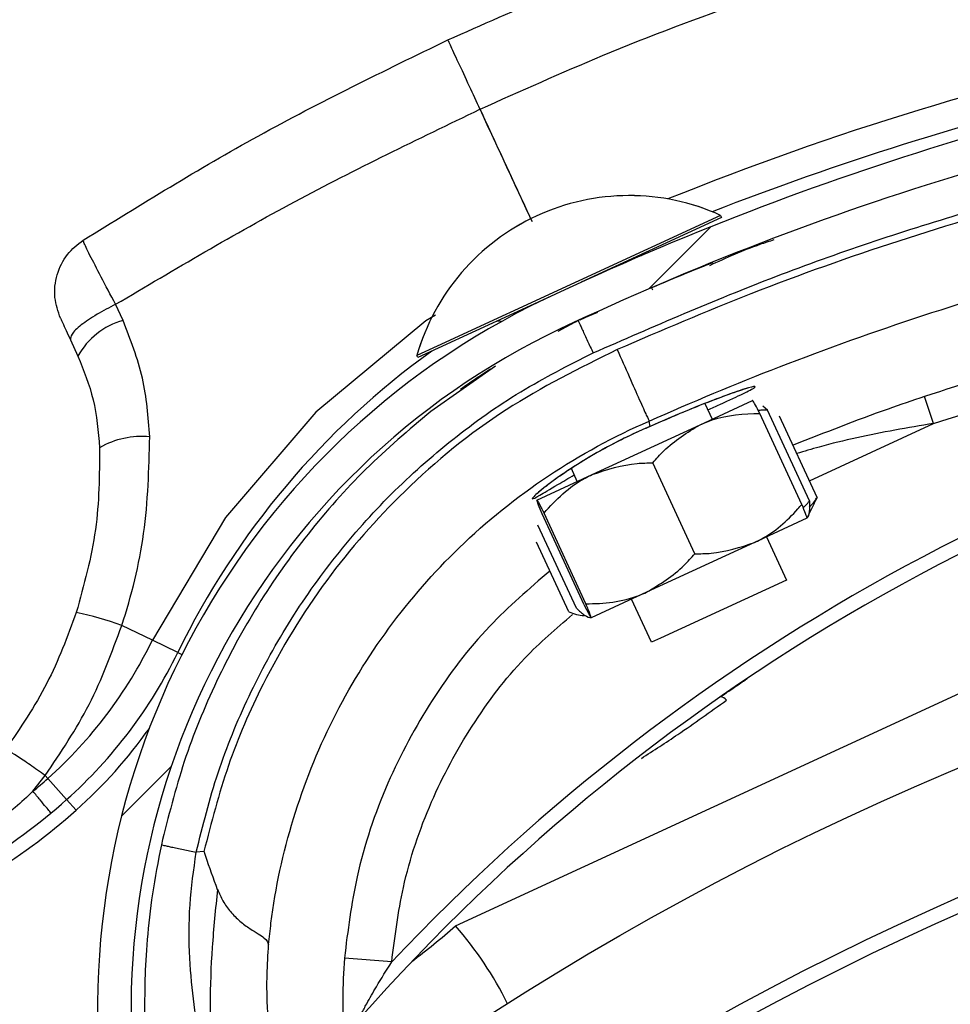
# Model space of a CAD drawing. Header units: inches. Extents: x 170 to 284, y 215 to 248.
# Tile 852 of 1056: x 235.6271 to 235.6942, y 225.0083 to 225.0792. Entities that reach past the tile are written whole.
import ezdxf

# ---------------------------------------------------------------- set-up
doc = ezdxf.new("R2010")
doc.units = ezdxf.units.IN
doc.header["$LTSCALE"] = 0.25
doc.header["$MEASUREMENT"] = 0
doc.layers.add('ANNOTATIONS', color=1, linetype='Continuous')
doc.layers.add('RH TOP OF HOOD', color=7, linetype='Continuous')
doc.styles.add('ARIAL', font='arial.ttf', dxfattribs={"height": 0.09375})
doc.dimstyles.new('STANDARD$0', dxfattribs={"dimtxt": 0.09375, "dimasz": 0.09375, "dimexe": 0.03125, "dimexo": 0.046875, "dimgap": 0.09, "dimtad": 0, "dimtih": 1, "dimtoh": 1, "dimdec": 4, "dimzin": 0, "dimdsep": 46, "dimtxsty": 'ARIAL', "dimcen": 0.09, "dimadec": 0, "dimazin": 0, "dimtfac": 1, "dimtdec": 4, "dimtofl": 0, "dimtmove": 0, "dimatfit": 1, "dimfxl": 1, "dimtolj": 1, "dimtzin": 0, "dimarcsym": 0})
pattern_1 = [(45, (225.4196035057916, 218.4993357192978), (-0.03026527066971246, 0.03026527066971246), [])]

# ---------------------------------------------------------------- blocks, each defined once
blk = doc.blocks.new('*D109')
at = {"layer": 'ANNOTATIONS', "color": 0, "lineweight": -2, "transparency": 16777216}
for p, q in [((234.6227546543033, 225.3844004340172), (234.6227546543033, 225.4781504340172)), ((235.2524818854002, 225.2906504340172), (234.5915046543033, 225.2906504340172)), ((235.7837724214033, 225.2379811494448), (234.5915046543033, 225.2379811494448)), ((234.6227546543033, 225.1442311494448), (234.6227546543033, 225.0504811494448)), ((234.6227546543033, 225.0504811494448), (234.5290046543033, 225.0504811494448))]:
    blk.add_line(p, q, dxfattribs=at)
at = {"layer": 'ANNOTATIONS', "color": 0, "transparency": 16777216}
for points in [[(234.6071296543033, 225.3844004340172), (234.6383796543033, 225.3844004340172), (234.6227546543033, 225.2906504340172)], [(234.6071296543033, 225.1442311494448), (234.6383796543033, 225.1442311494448), (234.6227546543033, 225.2379811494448)]]:
    blk.add_solid(points, dxfattribs=at)
at = {"layer": 'defpoints', "color": 0, "transparency": 16777216}
for p in [(235.2993568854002, 225.2906504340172), (234.6227546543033, 225.2379811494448), (235.8306474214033, 225.2379811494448)]:
    blk.add_point(p, dxfattribs=at)
at = {"layer": 'ANNOTATIONS', "color": 0, "transparency": 16777216, "insert": (234.2751020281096, 225.0504811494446), "char_height": 0.09375, "attachment_point": 5, "style": 'ARIAL'}
blk.add_mtext('\\A1;2 5/8"', dxfattribs=at)

msp = doc.modelspace()

# ---------------------------------------------------------------- hatches: boundary and pattern name
at = {"layer": 'RH TOP OF HOOD'}
h = msp.add_hatch(dxfattribs=at)
h.set_pattern_fill('ANSI31', color=256, scale=0.34241245, angle=2.8e-322, style=0)
h.set_pattern_definition([(45, (225.4529552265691, 218.4993357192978), (-0.03026527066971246, 0.03026527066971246), [])])
edge = h.paths.add_edge_path(flags=0)
edge.add_arc((235.7395956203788, 224.3915581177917), 0.021400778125, 89.9999999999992, 390.52248781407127, ccw=False)
edge.add_line((235.7395956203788, 224.4129588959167), (235.8123582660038, 224.4129588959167))
edge.add_arc((235.8123582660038, 224.8238538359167), 0.4108949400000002, 270, 450.0000000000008)
edge.add_line((235.8123582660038, 225.2347487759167), (235.3287006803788, 225.2347487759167))
edge.add_arc((235.3287006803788, 225.2390289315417), 0.004280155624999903, 180.0000000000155, 269.9999999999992, ccw=False)
edge.add_line((235.3244205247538, 225.2390289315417), (235.3244205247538, 225.2818304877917))
edge.add_arc((235.3287006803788, 225.2818304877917), 0.004280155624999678, 360, 540, ccw=False)
edge.add_line((235.3329808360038, 225.2818304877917), (235.3329808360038, 225.2390289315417))
edge.add_line((235.3329808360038, 225.2390289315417), (235.3297484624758, 225.2390289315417))
edge.add_line((235.3297484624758, 225.2390289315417), (235.3297484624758, 225.2818304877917))
edge.add_arc((235.3287006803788, 225.2818304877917), 0.001047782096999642, 360, 540.0000000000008)
edge.add_line((235.3276528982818, 225.2818304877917), (235.3276528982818, 225.2390289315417))
edge.add_arc((235.3287006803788, 225.2390289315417), 0.001047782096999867, 180, 270)
edge.add_line((235.3287006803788, 225.2379811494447), (235.8123582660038, 225.2379811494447))
edge.add_arc((235.8123582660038, 224.8238538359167), 0.4141273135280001, 269.9999999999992, 450, ccw=False)
edge.add_line((235.8123582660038, 224.4097265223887), (235.7395956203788, 224.4097265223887))
edge.add_arc((235.7395956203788, 224.3915581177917), 0.018168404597, 450.0000000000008, 750.5224878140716)
edge.add_arc((235.754343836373, 224.4002532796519), 0.001047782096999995, 390.5224878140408, 495.0000000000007)
edge.add_line((235.753602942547, 224.4009941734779), (235.7449077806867, 224.3922990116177))
edge.add_line((235.7449077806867, 224.3922990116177), (235.7426221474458, 224.3945846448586))
edge.add_line((235.7426221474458, 224.3945846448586), (235.751317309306, 224.4032798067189))
edge.add_arc((235.754343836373, 224.4002532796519), 0.004280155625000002, 390.522487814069, 495.0000000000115, ccw=False)
h = msp.add_hatch(dxfattribs=at)
h.set_pattern_fill('ANSI31', color=256, scale=0.34241245, style=0)
h.set_pattern_definition(pattern_1)
edge = h.paths.add_edge_path(flags=0)
edge.add_line((235.7790065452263, 225.2304686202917), (235.4365940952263, 225.2304686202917))
edge.add_line((235.4365940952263, 225.2304686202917), (235.4365940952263, 225.2347487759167))
edge.add_line((235.4365940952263, 225.2347487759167), (235.7790065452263, 225.2347487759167))
edge.add_arc((235.7790065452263, 224.8238538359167), 0.4108949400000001, 269.9999999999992, 450, ccw=False)
edge.add_line((235.7790065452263, 224.4129588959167), (235.7062438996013, 224.4129588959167))
edge.add_line((235.7062438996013, 224.4129588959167), (235.7062438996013, 224.4172390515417))
edge.add_line((235.7062438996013, 224.4172390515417), (235.7790065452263, 224.4172390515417))
edge.add_arc((235.7790065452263, 224.8238538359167), 0.406614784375, 270, 450.0000000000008)
h = msp.add_hatch(dxfattribs=at)
h.set_pattern_fill('ANSI31', color=256, scale=0.34241245, angle=2.8e-322, style=0)
h.set_pattern_definition(pattern_1)
edge = h.paths.add_edge_path(flags=0)
edge.add_arc((235.596733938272, 224.9939066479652), 0.001712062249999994, 384.7692737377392, 406.9796940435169)
edge.add_line((235.5979020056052, 224.9951583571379), (235.5995489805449, 224.9969232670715))
edge.add_arc((235.596733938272, 224.9939066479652), 0.004126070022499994, 384.76927373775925, 406.97969404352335, ccw=False)
edge.add_arc((235.5886502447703, 224.9901767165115), 0.01302879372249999, 336.2454411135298, 384.7692737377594, ccw=False)
edge.add_arc((235.5840109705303, 224.9927121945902), 0.01830194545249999, 294.76927373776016, 334.8306467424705, ccw=False)
edge.add_arc((235.5867510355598, 224.9867737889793), 0.01176186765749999, 226.9101314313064, 294.76927373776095, ccw=False)
edge.add_arc((235.5887435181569, 224.9902197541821), 0.01566536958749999, 170.0263417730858, 230.2000735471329, ccw=False)
edge.add_arc((235.5983070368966, 224.9888627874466), 0.02532140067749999, 507.6235219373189, 530.7502070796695, ccw=False)
edge.add_arc((235.5891097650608, 224.9935941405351), 0.01504902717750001, 466.9249921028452, 504.08392337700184, ccw=False)
edge.add_arc((235.5931047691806, 224.9817485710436), 0.02754708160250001, 388.07777688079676, 467.701847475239, ccw=False)
edge.add_arc((235.6245119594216, 224.9998227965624), 0.008748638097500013, 215.7278926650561, 362.7107059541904)
edge.add_arc((235.6894494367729, 225.0079139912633), 0.05672062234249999, 114.33990946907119, 187.7791734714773, ccw=False)
edge.add_arc((235.7568731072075, 224.8646505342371), 0.2150521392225, 458.19530130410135, 474.9753273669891, ccw=False)
edge.add_arc((235.729325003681, 225.0488261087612), 0.02884824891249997, 399.92811720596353, 456.1830305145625, ccw=False)
edge.add_arc((235.7715941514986, 225.0874112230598), 0.0284373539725, 224.8898676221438, 278.4883413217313)
edge.add_arc((235.7731807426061, 225.0740018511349), 0.01494630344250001, 280.0607145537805, 335.3164658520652)
edge.add_arc((235.7700983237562, 225.0763506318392), 0.0187470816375, 332.7271482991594, 366.2088897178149)
edge.add_arc((235.7754146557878, 225.0763524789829), 0.0134739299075, 368.6468311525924, 407.0429194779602)
edge.add_arc((235.7807123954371, 225.0816252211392), 0.006011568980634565, 409.7518063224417, 430.4868473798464)
edge.add_arc((235.7782240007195, 225.0696918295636), 0.01816498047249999, 435.6685338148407, 474.7692737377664)
edge.add_arc((235.7751970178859, 225.0762520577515), 0.01094007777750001, 474.7692737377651, 564.7692737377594)
edge.add_arc((235.7669578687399, 225.0724503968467), 0.001866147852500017, 204.7692737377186, 220.4115201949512)
edge.add_line((235.7655369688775, 225.071240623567), (235.7636989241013, 225.0696756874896))
edge.add_arc((235.7669578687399, 225.0724503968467), 0.004280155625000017, 204.769273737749, 220.4115201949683, ccw=False)
edge.add_arc((235.7751970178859, 225.0762520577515), 0.01335408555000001, 114.76927373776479, 204.7692737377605, ccw=False)
edge.add_arc((235.7782240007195, 225.0696918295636), 0.020578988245, 435.38063204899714, 474.7692737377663, ccw=False)
edge.add_arc((235.7807123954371, 225.0816252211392), 0.008425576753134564, 409.34694092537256, 431.2689846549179, ccw=False)
edge.add_arc((235.7754146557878, 225.0763524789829), 0.01588793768, 368.45957599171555, 407.2398544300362, ccw=False)
edge.add_arc((235.7700983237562, 225.0763506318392), 0.02116108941, 332.8738045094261, 366.34644547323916, ccw=False)
edge.add_arc((235.7731807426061, 225.0740018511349), 0.01736031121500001, 279.9495218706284, 335.13512706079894, ccw=False)
edge.add_arc((235.7715941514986, 225.0874112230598), 0.030851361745, 224.687431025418, 278.5488113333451, ccw=False)
edge.add_arc((235.729325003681, 225.0488261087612), 0.02643424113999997, 399.7109832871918, 456.0928868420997)
edge.add_arc((235.7568731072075, 224.8646505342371), 0.21263813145, 458.2069421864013, 474.9789632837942)
edge.add_arc((235.6894494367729, 225.0079139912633), 0.05430661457, 474.3259003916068, 547.8838086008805)
edge.add_arc((235.6245119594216, 224.9998227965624), 0.01116264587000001, 214.8303126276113, 363.29836093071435, ccw=False)
edge.add_arc((235.5931047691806, 224.9817485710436), 0.02513307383, 387.7406739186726, 467.7399315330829)
edge.add_arc((235.5891097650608, 224.9935941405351), 0.01263501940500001, 466.8523210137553, 503.7519705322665)
edge.add_arc((235.5983070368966, 224.9888627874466), 0.022907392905, 507.8135800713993, 530.7889889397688)
edge.add_arc((235.5887435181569, 224.9902197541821), 0.01325136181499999, 529.9615141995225, 590.5045235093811)
edge.add_arc((235.5867510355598, 224.9867737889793), 0.009347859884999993, 226.49179786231, 294.7692737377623)
edge.add_arc((235.5840109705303, 224.9927121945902), 0.01588793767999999, 294.7692737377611, 334.7214526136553)
edge.add_arc((235.5886502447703, 224.9901767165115), 0.01061478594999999, 336.4037750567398, 384.7692737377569)
h = msp.add_hatch(dxfattribs=at)
h.set_pattern_fill('ANSI32', color=256, scale=0.34241245, angle=2.8e-322, style=0)
h.set_pattern_definition([(45, (225.4196035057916, 218.4993357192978), (-0.09079581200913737, 0.09079581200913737), []), (45, (225.4801340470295, 218.4993357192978), (-0.09079581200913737, 0.09079581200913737), [])])
edge = h.paths.add_edge_path(flags=0)
edge.add_arc((235.7790065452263, 224.8238538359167), 0.2182879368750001, 180, 540, ccw=False)
edge = h.paths.add_edge_path(flags=0)
edge.add_arc((235.7790065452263, 224.8238538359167), 0.2097276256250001, 180, 540, ccw=False)

# ---------------------------------------------------------------- linework, layer by layer
for p, q in [((235.6776203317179, 225.0651069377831), (235.6571971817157, 225.0556890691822)), ((235.6776920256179, 225.06495146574), (235.6675660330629, 225.0602819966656)), ((235.6776196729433, 225.0651083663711), (235.6776203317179, 225.0651069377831)), ((235.6776203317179, 225.0651069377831), (235.6776920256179, 225.06495146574)), ((235.6770585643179, 225.0617019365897), (235.6770606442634, 225.0617027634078)), ((235.6726428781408, 225.0598945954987), (235.6727145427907, 225.0597391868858)), ((235.6654014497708, 225.0592838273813), (235.6572688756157, 225.0555335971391)), ((235.6345633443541, 225.0575266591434), (235.6340294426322, 225.0587003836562)), ((235.6687564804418, 225.0581056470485), (235.6673519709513, 225.0575259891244)), ((235.6675030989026, 225.0575883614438), (235.6687371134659, 225.0581533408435)), ((235.6673519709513, 225.0575259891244), (235.6659023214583, 225.0567454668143)), ((235.6670292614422, 225.0573714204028), (235.6672788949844, 225.057485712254)), ((235.6307773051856, 225.0561296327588), (235.631314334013, 225.0549657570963)), ((235.6571971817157, 225.0556890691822), (235.6557298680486, 225.055012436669)), ((235.6572688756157, 225.0555335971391), (235.6558015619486, 225.0548569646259)), ((235.6557298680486, 225.055012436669), (235.6557292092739, 225.055013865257)), ((235.6558015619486, 225.0548569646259), (235.6557298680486, 225.055012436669)), ((235.6613897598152, 225.054238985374), (235.6567447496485, 225.0509846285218)), ((235.6761398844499, 225.0500203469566), (235.6799252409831, 225.0517659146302)), ((235.6929593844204, 225.0501087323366), (235.6923040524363, 225.0520546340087)), ((235.6764906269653, 225.0515505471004), (235.6770110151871, 225.0504220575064)), ((235.6809944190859, 225.0510806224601), (235.680663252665, 225.0513539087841)), ((235.6840127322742, 225.0445352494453), (235.6809944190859, 225.0510806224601)), ((235.6725331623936, 225.0498989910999), (235.6724729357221, 225.0502788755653)), ((235.6834589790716, 225.0442798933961), (235.6804406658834, 225.0508252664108)), ((235.6845636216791, 225.0447892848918), (235.6818688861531, 225.0506329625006)), ((235.6683671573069, 225.0464360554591), (235.6761398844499, 225.0500203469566)), ((235.6725331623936, 225.0498989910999), (235.6725330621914, 225.0498988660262)), ((235.6840128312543, 225.0459837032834), (235.6929593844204, 225.0501087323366)), ((235.667294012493, 225.045941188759), (235.6668665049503, 225.0468682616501)), ((235.6757535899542, 225.0407266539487), (235.6727352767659, 225.0472720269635)), ((235.664379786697, 225.0445973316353), (235.6683671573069, 225.0464360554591)), ((235.6845636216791, 225.0447892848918), (235.6843380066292, 225.0443494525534)), ((235.6843641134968, 225.0443365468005), (235.6838406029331, 225.0432775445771)), ((235.6677788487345, 225.037049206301), (235.6647605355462, 225.0435945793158)), ((235.6679135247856, 225.0371113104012), (235.6648952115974, 225.0436566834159)), ((235.6838397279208, 225.0432771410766), (235.6800543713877, 225.041531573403)), ((235.667225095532, 225.0367938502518), (235.6644579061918, 225.042794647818)), ((235.6809255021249, 225.0419332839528), (235.682359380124, 225.0388238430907)), ((235.6585194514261, 225.0139113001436), (235.7179215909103, 225.0413202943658)), ((235.6666742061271, 225.0365398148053), (235.6643637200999, 225.0415502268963)), ((235.6800543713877, 225.041531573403), (235.6722816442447, 225.0379472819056)), ((235.682359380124, 225.0388238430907), (235.6732937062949, 225.0346433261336)), ((235.6722816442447, 225.0379472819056), (235.6682942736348, 225.0361085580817)), ((235.6726423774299, 225.0343429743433), (235.6712084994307, 225.0374524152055)), ((235.6366765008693, 225.0344937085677), (235.6344722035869, 225.0355649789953)), ((235.638505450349, 225.0336048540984), (235.6366765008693, 225.0344937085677)), ((235.6732937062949, 225.0346433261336), (235.6726423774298, 225.0343429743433)), ((235.638505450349, 225.0336048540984), (235.6388065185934, 225.0334585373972)), ((235.6280723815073, 225.0236100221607), (235.6289567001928, 225.0247383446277)), ((235.6291415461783, 225.024531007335), (235.6289567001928, 225.0247383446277)), ((235.6304947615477, 225.0230131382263), (235.6291415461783, 225.024531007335)), ((235.6304947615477, 225.0230131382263), (235.6311783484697, 225.0222463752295)), ((235.6403909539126, 225.0192687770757), (235.6398343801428, 225.0192128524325)), ((235.6539222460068, 225.0113135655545), (235.6505115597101, 225.0115934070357))]:
    msp.add_line(p, q, dxfattribs=at)
at = {"layer": 'RH TOP OF HOOD', "flags": 128}
msp.add_lwpolyline([(235.6570694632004, 225.0579064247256), (235.6563782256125, 225.0575070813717), (235.6484528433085, 225.0509226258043), (235.6419525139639, 225.0433278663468), (235.6366765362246, 225.0344937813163), (235.6366765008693, 225.0344937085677), (235.6366765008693, 225.0344937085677)], dxfattribs=at)
at = {"layer": 'RH TOP OF HOOD'}
for radius in [0.218287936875, 0.2097276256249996, 0.20865758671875]:
    msp.add_circle((235.7790065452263, 224.8238538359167), radius, dxfattribs=at)
for centre, radius, start, end in [((235.7556021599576, 224.8641028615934), 0.2160622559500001, 95.86225241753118, 111.3285798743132), ((235.7568731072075, 224.8646505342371), 0.2150521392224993, 98.19530130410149, 114.9753273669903), ((235.7556021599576, 224.8641028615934), 0.2180957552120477, 101.9484969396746, 112.0222083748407), ((235.7568731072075, 224.8646505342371), 0.2126381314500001, 98.20694218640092, 114.9789632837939), ((235.6710376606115, 225.050599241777), 0.0159322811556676, 65.59875052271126, 163.9135924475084), ((235.6710383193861, 225.050597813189), 0.01593228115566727, 65.59875052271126, 163.9135924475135), ((235.6723322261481, 225.0618765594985), 0.0005478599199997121, 114.7561714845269, 144.0513468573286), ((235.6894494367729, 225.0079139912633), 0.05672062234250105, 114.3399094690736, 187.7791734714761), ((235.6359494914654, 225.0524266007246), 0.005285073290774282, 105.2051462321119, 151.2859093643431), ((235.6894494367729, 225.0079139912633), 0.05430661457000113, 114.3259003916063, 187.883808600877), ((235.6616202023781, 225.0569368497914), 0.0005478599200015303, 69.33437873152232, 114.7561714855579), ((235.6905522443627, 225.0083105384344), 0.05786770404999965, 125.6629359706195, 154.0806276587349), ((235.7607331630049, 224.9109688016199), 0.146552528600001, 100.1098921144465, 136.7878487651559), ((235.7607331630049, 224.9109688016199), 0.1455252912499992, 100.1236983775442, 138.6398240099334), ((235.6359260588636, 225.0430645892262), 0.00611619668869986, 84.76523840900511, 119.8728515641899), ((235.6266392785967, 225.0138745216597), 0.02306145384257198, 70.14417843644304, 78.60788681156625), ((235.6077085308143, 225.0485719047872), 0.03220774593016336, 311.7177412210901, 334.0806276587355), ((235.6077085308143, 225.0485719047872), 0.03424124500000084, 311.7177412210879, 334.0806276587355), ((235.6775884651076, 225.0298737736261), 0.0005320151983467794, 33.59178893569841, 89.59768973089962), ((235.6077085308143, 225.0485719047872), 0.0352684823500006, 311.7177412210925, 324.6079347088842), ((235.6017841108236, 225.055217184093), 0.04111046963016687, 309.7497702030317, 311.7177412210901), ((235.6017841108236, 225.055217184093), 0.04314396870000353, 290.5405774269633, 311.7177412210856), ((235.6017841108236, 225.055217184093), 0.04417120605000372, 290.5405774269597, 311.7177412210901), ((235.619962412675, 225.0580388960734), 0.0585994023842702, 307.1618106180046, 311.1457429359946), ((235.6392191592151, 224.9969699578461), 0.02568093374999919, 26.18361414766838, 41.27589958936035)]:
    msp.add_arc(centre, radius, start, end, dxfattribs=at)
for points, knots in [([(235.6579696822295, 225.0777474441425), (235.6628880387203, 225.0799262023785), (235.6724070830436, 225.0841429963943), (235.6823260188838, 225.0873042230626), (235.6871199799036, 225.0888320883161)], [0, 0, 0, 0, 0.5166859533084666, 1, 1, 1, 1]), ([(235.6602868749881, 225.0727525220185), (235.6632178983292, 225.0740675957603), (235.6695522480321, 225.0769096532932), (235.6793225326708, 225.0806191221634), (235.6862252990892, 225.082769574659), (235.6895666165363, 225.083810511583)], [0, 0, 0, 0, 0.3076441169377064, 0.6648617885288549, 1, 1, 1, 1]), ([(235.6316968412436, 225.0633080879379), (235.635858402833, 225.0658852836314), (235.6443603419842, 225.071150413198), (235.6533641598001, 225.075515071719), (235.6579607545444, 225.0777433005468)], [0, 0, 0, 0, 0.4894838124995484, 1, 1, 1, 1]), ([(235.6579780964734, 225.0777059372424), (235.6579757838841, 225.0777108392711), (235.6579694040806, 225.0777243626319), (235.6581525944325, 225.0773292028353), (235.6586301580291, 225.07629973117), (235.659425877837, 225.0745848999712), (235.6600128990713, 225.0733200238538), (235.6602781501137, 225.0727484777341)], [0, 0, 0, 0, 0.09013511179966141, 0.2486582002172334, 0.5414135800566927, 0.7927834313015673, 1, 1, 1, 1]), ([(235.6340323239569, 225.0586961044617), (235.6383051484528, 225.0612273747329), (235.6468428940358, 225.0662852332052), (235.6558024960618, 225.0705953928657), (235.6602781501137, 225.0727484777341)], [0, 0, 0, 0, 0.5004628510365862, 1, 1, 1, 1]), ([(235.6602781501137, 225.0727484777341), (235.660546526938, 225.0721697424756), (235.6617979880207, 225.069471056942), (235.6630492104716, 225.0667729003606), (235.664032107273, 225.0646533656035)], [0, 0, 0, 0, 0.2144507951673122, 1, 1, 1, 1]), ([(235.6640408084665, 225.0646580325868), (235.6631105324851, 225.0666639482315), (235.6618593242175, 225.0693618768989), (235.6606078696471, 225.0720603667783), (235.6602868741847, 225.0727525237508)], [0, 0, 0, 0, 0.7435021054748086, 1, 1, 1, 1]), ([(235.6684331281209, 225.0551965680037), (235.672792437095, 225.0570992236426), (235.6815337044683, 225.0609144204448), (235.6952005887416, 225.0654478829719), (235.7092230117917, 225.069212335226), (235.7188080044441, 225.070884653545), (235.7236120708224, 225.0717228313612)], [0, 0, 0, 0, 0.2468628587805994, 0.4950083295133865, 0.7468945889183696, 1, 1, 1, 1]), ([(235.7233416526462, 225.0711433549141), (235.7196373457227, 225.0705069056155), (235.7122179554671, 225.0692321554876), (235.7012439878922, 225.066567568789), (235.6904151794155, 225.0633453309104), (235.6800321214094, 225.059667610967), (235.6733695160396, 225.0568077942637), (235.6701706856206, 225.0554347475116)], [0, 0, 0, 0, 0.2027568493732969, 0.4061035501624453, 0.6088604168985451, 0.8122072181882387, 1, 1, 1, 1]), ([(235.6724729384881, 225.0502788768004), (235.6724729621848, 225.0502788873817), (235.6755652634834, 225.0516596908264), (235.6820739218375, 225.0543731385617), (235.6921640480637, 225.0579804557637), (235.7026992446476, 225.0611074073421), (235.713381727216, 225.0637033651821), (235.720601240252, 225.0649438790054), (235.724210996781, 225.065564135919)], [0, 0, 0, 0, 1.439079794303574e-06, 0.1877923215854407, 0.3908439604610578, 0.5938956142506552, 0.7969478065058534, 1, 1, 1, 1]), ([(235.6300554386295, 225.057694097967), (235.6298867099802, 225.0581850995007), (235.629537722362, 225.0592006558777), (235.6297342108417, 225.0608517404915), (235.6304504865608, 225.0623462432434), (235.6312851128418, 225.0630085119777), (235.6316889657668, 225.0633289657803)], [0, 0, 0, 0, 0.2415860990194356, 0.4996813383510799, 0.7579094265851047, 1, 1, 1, 1]), ([(235.6340325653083, 225.058696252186), (235.633666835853, 225.0593795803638), (235.6329307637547, 225.0607548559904), (235.6321325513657, 225.0623118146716), (235.6316916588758, 225.0632246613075), (235.6317256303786, 225.0632341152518), (235.631738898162, 225.063237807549)], [0, 0, 0, 0, 0.2719162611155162, 0.547262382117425, 0.8231804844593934, 1, 1, 1, 1]), ([(235.6768352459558, 225.0615013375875), (235.6780335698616, 225.0620482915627), (235.6795556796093, 225.062743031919), (235.6811474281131, 225.0632511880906), (235.6814860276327, 225.0633592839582)], [0, 0, 0, 0, 0.7872782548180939, 0.9999999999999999, 0.9999999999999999, 0.9999999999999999, 0.9999999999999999]), ([(235.6770585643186, 225.0617019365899), (235.6769681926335, 225.0616660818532), (235.6768771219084, 225.0616299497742), (235.6761790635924, 225.0613496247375), (235.6751557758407, 225.0609397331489), (235.6734834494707, 225.0602352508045), (235.6726480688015, 225.0598833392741)], [0, 0, 0, 0, 0.3307707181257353, 0.3333292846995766, 0.6669765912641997, 0.9999999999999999, 0.9999999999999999, 0.9999999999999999, 0.9999999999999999]), ([(235.729020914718, 225.0606377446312), (235.7275437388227, 225.0604276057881), (235.7220747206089, 225.0596495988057), (235.712670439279, 225.0578380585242), (235.7018988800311, 225.0551439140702), (235.6951750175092, 225.0529790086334), (235.6923040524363, 225.0520546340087)], [0, 0, 0, 0, 0.1185397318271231, 0.4388752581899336, 0.7604101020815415, 0.9999999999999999, 0.9999999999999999, 0.9999999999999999, 0.9999999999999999]), ([(235.6340325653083, 225.058696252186), (235.6335688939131, 225.0584571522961), (235.6326080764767, 225.0579616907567), (235.6314832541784, 225.0571908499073), (235.6307823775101, 225.0565221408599), (235.6307789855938, 225.0562573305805), (235.6307773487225, 225.0561295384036)], [0, 0, 0, 0, 0.2412900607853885, 0.4999999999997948, 0.7587099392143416, 1, 1, 1, 1]), ([(235.6929593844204, 225.0501087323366), (235.6958006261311, 225.0510235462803), (235.7024406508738, 225.0531614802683), (235.7131002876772, 225.0558290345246), (235.7224070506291, 225.0576229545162), (235.7278342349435, 225.0583950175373), (235.7292961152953, 225.0586029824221)], [0, 0, 0, 0, 0.2395900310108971, 0.5599255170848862, 0.8814604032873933, 1, 1, 1, 1]), ([(235.6300555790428, 225.0576937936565), (235.6300551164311, 225.0576947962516), (235.6300188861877, 225.0577733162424), (235.63006095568, 225.0576821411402), (235.6301958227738, 225.057389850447), (235.6304498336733, 225.0568393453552), (235.6306685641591, 225.0563653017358), (235.6307773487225, 225.0561295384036)], [0, 0, 0, 0, 0.003230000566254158, 0.2529631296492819, 0.5032304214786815, 0.7529340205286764, 1, 1, 1, 1]), ([(235.6364840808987, 225.049155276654), (235.63637672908, 225.0505763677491), (235.6361576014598, 225.0534771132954), (235.6351018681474, 225.0561587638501), (235.6345633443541, 225.0575266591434)], [0, 0, 0, 0, 0.4899054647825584, 1, 1, 1, 1]), ([(235.6673519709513, 225.0575259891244), (235.667366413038, 225.0574948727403), (235.6673886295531, 225.0574470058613), (235.6675234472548, 225.0571565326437), (235.6676629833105, 225.0568558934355), (235.6678361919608, 225.0564827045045), (235.668087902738, 225.055940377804), (235.6682971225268, 225.0554896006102), (235.6684331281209, 225.0551965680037)], [0, 0, 0, 0, 0.2394568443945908, 0.3683606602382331, 0.5000000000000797, 0.6316393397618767, 0.7605431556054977, 0.9999999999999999, 0.9999999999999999, 0.9999999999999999, 0.9999999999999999]), ([(235.6701705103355, 225.0554351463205), (235.667447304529, 225.0540874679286), (235.6619105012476, 225.0513473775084), (235.6548911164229, 225.0455871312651), (235.6489901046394, 225.0388838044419), (235.644865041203, 225.0321183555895), (235.641990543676, 225.0254957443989), (235.6409269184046, 225.0213552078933), (235.6403909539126, 225.0192687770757)], [0, 0, 0, 0, 0.187090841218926, 0.3803918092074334, 0.5558755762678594, 0.7364481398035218, 0.8671952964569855, 0.9999999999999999, 0.9999999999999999, 0.9999999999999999, 0.9999999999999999]), ([(235.6701705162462, 225.0554351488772), (235.6704635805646, 225.0547728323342), (235.6710497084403, 225.0534482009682), (235.6717956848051, 225.0517647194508), (235.6723320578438, 225.0505640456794), (235.6724259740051, 225.0503739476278), (235.6724729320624, 225.050278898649)], [0, 0, 0, 0, 0.2500007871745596, 0.5000009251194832, 0.750000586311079, 1, 1, 1, 1]), ([(235.631314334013, 225.0549657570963), (235.6317308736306, 225.0539347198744), (235.6325805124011, 225.0518316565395), (235.6327786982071, 225.0495375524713), (235.6328797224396, 225.0483681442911)], [0, 0, 0, 0, 0.4902549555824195, 1, 1, 1, 1]), ([(235.6398343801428, 225.0192128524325), (235.6403145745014, 225.0211354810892), (235.6412757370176, 225.0249838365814), (235.6435460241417, 225.0305004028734), (235.6463853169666, 225.0357464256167), (235.6498313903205, 225.0406276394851), (235.6538014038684, 225.0450923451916), (235.6582697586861, 225.0490514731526), (235.6631299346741, 225.052511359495), (235.6666691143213, 225.0543033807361), (235.6684331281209, 225.0551965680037)], [0, 0, 0, 0, 0.1247413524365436, 0.2496837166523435, 0.3746881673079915, 0.4999855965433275, 0.6253465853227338, 0.7503062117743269, 0.8755465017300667, 1, 1, 1, 1]), ([(235.6588896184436, 225.0525966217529), (235.6588808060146, 225.0525901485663), (235.6588461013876, 225.0525646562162), (235.6594556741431, 225.0530120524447), (235.660549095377, 225.0537251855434), (235.6610333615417, 225.0540410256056)], [0, 0, 0, 0, 0.1593901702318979, 0.6277016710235, 1, 1, 1, 1]), ([(235.658889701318, 225.0525965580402), (235.6588808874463, 225.0525900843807), (235.6588461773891, 225.0525645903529), (235.6594560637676, 225.0530121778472), (235.6605499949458, 225.0537256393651), (235.6610347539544, 225.0540417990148)], [0, 0, 0, 0, 0.1593327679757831, 0.6274710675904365, 0.9999999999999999, 0.9999999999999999, 0.9999999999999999, 0.9999999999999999]), ([(235.6588897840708, 225.0525964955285), (235.6588809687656, 225.0525900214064), (235.6588462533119, 225.0525645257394), (235.6594564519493, 225.0530123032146), (235.6605508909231, 225.0537260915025), (235.6610361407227, 225.0540425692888)], [0, 0, 0, 0, 0.1592756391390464, 0.6272415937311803, 1, 1, 1, 1]), ([(235.658889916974, 225.052596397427), (235.6588810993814, 225.0525899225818), (235.6588463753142, 225.0525644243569), (235.6594570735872, 225.0530125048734), (235.6605523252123, 225.0537268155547), (235.6610383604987, 225.0540438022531)], [0, 0, 0, 0, 0.1591842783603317, 0.6268746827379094, 1, 1, 1, 1]), ([(235.6767022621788, 225.0510916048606), (235.6769938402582, 225.051222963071), (235.6780883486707, 225.0517160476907), (235.6793496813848, 225.0523035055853), (235.6801105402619, 225.0527059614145), (235.6801528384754, 225.0528230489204), (235.6795089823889, 225.0526653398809), (235.6778745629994, 225.0520966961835), (235.6754853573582, 225.0511738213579), (235.6735406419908, 225.0503340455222), (235.6725331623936, 225.0498989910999)], [0, 0, 0, 0, 0.05114929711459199, 0.1920011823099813, 0.333489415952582, 0.4224210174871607, 0.5646212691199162, 0.7065362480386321, 0.847968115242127, 1, 1, 1, 1]), ([(235.6796520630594, 225.0526747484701), (235.6796526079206, 225.0526748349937), (235.6796775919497, 225.0526788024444), (235.6795400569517, 225.0526501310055), (235.6792351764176, 225.052558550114), (235.678794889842, 225.0524074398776), (235.678567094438, 225.0523292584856)], [0, 0, 0, 0, 0.005301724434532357, 0.2431048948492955, 0.6083977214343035, 1, 1, 1, 1]), ([(235.678567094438, 225.0523292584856), (235.6785255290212, 225.0523152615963), (235.6782134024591, 225.0522101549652), (235.6773292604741, 225.0518819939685), (235.6759331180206, 225.0513390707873), (235.674289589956, 225.0506611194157), (235.6731218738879, 225.0501609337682), (235.6725285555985, 225.0498959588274), (235.6725273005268, 225.0498953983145)], [0, 0, 0, 0, 0.03583539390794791, 0.2690981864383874, 0.5116419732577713, 0.7561140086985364, 0.9994840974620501, 1, 1, 1, 1]), ([(235.6804406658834, 225.0508252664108), (235.6803258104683, 225.0510498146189), (235.6800933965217, 225.0515041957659), (235.679951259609, 225.0517519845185), (235.6799300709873, 225.0517633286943), (235.6799252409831, 225.0517659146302)], [0, 0, 0, 0, 0.4299704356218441, 0.870060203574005, 1, 1, 1, 1]), ([(235.6923040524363, 225.0520546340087), (235.6914299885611, 225.0517583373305), (235.6882369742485, 225.0506759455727), (235.6851079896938, 225.0494367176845), (235.6828355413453, 225.0485367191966)], [0, 0, 0, 0, 0.2737425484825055, 1, 1, 1, 1]), ([(235.6567447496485, 225.0509846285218), (235.6551506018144, 225.0496342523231), (235.6519611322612, 225.0469325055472), (235.6478128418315, 225.0422131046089), (235.6441907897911, 225.037092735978), (235.6412111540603, 225.0315837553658), (235.6388353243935, 225.0257967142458), (235.6378269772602, 225.0217650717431), (235.6373236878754, 225.0197527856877)], [0, 0, 0, 0, 0.1669692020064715, 0.3340613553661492, 0.5010874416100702, 0.6678519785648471, 0.8342172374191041, 1, 1, 1, 1]), ([(235.6803235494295, 225.0510518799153), (235.6804160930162, 225.0510696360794), (235.6806332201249, 225.0511112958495), (235.6808627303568, 225.0510918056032), (235.6809944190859, 225.0510806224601)], [0, 0, 0, 0, 0.4262184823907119, 1, 1, 1, 1]), ([(235.6450544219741, 225.0125800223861), (235.6451078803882, 225.0130911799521), (235.6454282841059, 225.0161548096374), (235.6466481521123, 225.0217012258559), (235.6495006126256, 225.0288886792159), (235.6535513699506, 225.035480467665), (235.6587512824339, 225.0414583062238), (235.6650806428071, 225.046536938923), (235.6699447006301, 225.0491896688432), (235.6724729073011, 225.0502788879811), (235.6724729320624, 225.050278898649)], [0, 0, 0, 0, 0.03155846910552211, 0.1891461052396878, 0.3467338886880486, 0.5043277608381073, 0.6619226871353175, 0.8309600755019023, 0.9999983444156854, 0.9999999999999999, 0.9999999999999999, 0.9999999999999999, 0.9999999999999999]), ([(235.6761398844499, 225.0500203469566), (235.6762937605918, 225.0500875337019), (235.6774973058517, 225.0506130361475), (235.6789853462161, 225.0508242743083), (235.6802988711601, 225.0508251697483), (235.6804406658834, 225.0508252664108)], [0, 0, 0, 0, 0.1156468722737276, 0.9045342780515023, 1, 1, 1, 1]), ([(235.6725330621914, 225.0498988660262), (235.6721166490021, 225.0497152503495), (235.6708008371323, 225.0491350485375), (235.668663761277, 225.0480138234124), (235.6664885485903, 225.0466620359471), (235.6648991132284, 225.0455067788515), (235.6641239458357, 225.0448382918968), (235.6639705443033, 225.0446076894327), (235.6644723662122, 225.0448522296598), (235.6655426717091, 225.0455199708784), (235.6666611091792, 225.0461674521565), (235.6670783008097, 225.046408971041)], [0, 0, 0, 0, 0.05799721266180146, 0.1832636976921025, 0.306412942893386, 0.4347166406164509, 0.5675677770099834, 0.6609498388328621, 0.7922661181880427, 0.9225125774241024, 1, 1, 1, 1]), ([(235.672525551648, 225.0498939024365), (235.672486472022, 225.0498773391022), (235.6718752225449, 225.0496182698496), (235.6706683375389, 225.0490555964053), (235.6690519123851, 225.0482063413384), (235.6679174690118, 225.0475515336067), (235.6674139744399, 225.0472229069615), (235.6673174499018, 225.0471599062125)], [0, 0, 0, 0, 0.02096907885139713, 0.3279800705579, 0.6261032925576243, 0.928320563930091, 0.9999999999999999, 0.9999999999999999, 0.9999999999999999, 0.9999999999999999]), ([(235.6727352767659, 225.0472720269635), (235.6729924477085, 225.0475700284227), (235.6739654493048, 225.0486975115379), (235.6752182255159, 225.0494596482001), (235.6761398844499, 225.0500203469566)], [0, 0, 0, 0, 0.2643068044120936, 1, 1, 1, 1]), ([(235.6929593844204, 225.0501087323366), (235.6920305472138, 225.0499523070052), (235.6892576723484, 225.0494853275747), (235.6859489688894, 225.0487937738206), (235.6836453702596, 225.0481047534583), (235.6831087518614, 225.0479442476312)], [0, 0, 0, 0, 0.2786878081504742, 0.8319718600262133, 1, 1, 1, 1]), ([(235.6344722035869, 225.0355649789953), (235.6344722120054, 225.0355650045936), (235.6351815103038, 225.0377217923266), (235.6363143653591, 225.0422375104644), (235.6364268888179, 225.0468240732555), (235.6364840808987, 225.049155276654)], [0, 0, 0, 0, 5.836249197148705e-06, 0.491734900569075, 1, 1, 1, 1]), ([(235.6328797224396, 225.0483681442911), (235.6328621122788, 225.0463960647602), (235.632826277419, 225.0423830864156), (235.6317445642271, 225.038471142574), (235.6311944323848, 225.0364816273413)], [0, 0, 0, 0, 0.4914254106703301, 1, 1, 1, 1]), ([(235.6673174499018, 225.0471599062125), (235.6669872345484, 225.0469496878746), (235.66621494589, 225.046458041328), (235.6653065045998, 225.0457962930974), (235.6646813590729, 225.0453078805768), (235.6643944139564, 225.0450483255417), (235.6643891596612, 225.0450428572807), (235.6643876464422, 225.0450412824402)], [0, 0, 0, 0, 0.198100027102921, 0.4633049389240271, 0.7305309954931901, 0.922393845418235, 1, 1, 1, 1]), ([(235.6683671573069, 225.0464360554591), (235.6694297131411, 225.0467853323), (235.6708468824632, 225.0472511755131), (235.6723573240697, 225.0472678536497), (235.6727352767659, 225.0472720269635)], [0, 0, 0, 0, 0.749773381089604, 1, 1, 1, 1]), ([(235.6648952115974, 225.0436566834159), (235.6653325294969, 225.0441358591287), (235.6662174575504, 225.0451054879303), (235.6674363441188, 225.0459808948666), (235.6681943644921, 225.0463515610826), (235.6683671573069, 225.0464360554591)], [0, 0, 0, 0, 0.4299704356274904, 0.8700602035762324, 1, 1, 1, 1]), ([(235.6647605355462, 225.0435945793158), (235.6646643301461, 225.0438277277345), (235.6644696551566, 225.044299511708), (235.6643734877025, 225.0445684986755), (235.6643786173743, 225.0445919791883), (235.664379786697, 225.0445973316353)], [0, 0, 0, 0, 0.4299704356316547, 0.8700602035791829, 1, 1, 1, 1]), ([(235.664379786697, 225.0445973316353), (235.6644506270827, 225.0444892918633), (235.664545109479, 225.044345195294), (235.6648251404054, 225.0437944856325), (235.6648952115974, 225.0436566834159)], [0, 0, 0, 0, 0.7497733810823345, 1, 1, 1, 1]), ([(235.6840055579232, 225.0441059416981), (235.6841470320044, 225.0442317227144), (235.6843597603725, 225.0444208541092), (235.6845124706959, 225.0446968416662), (235.6845636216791, 225.0447892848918)], [0, 0, 0, 0, 0.665045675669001, 1, 1, 1, 1]), ([(235.6800543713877, 225.041531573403), (235.6802053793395, 225.0416049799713), (235.6813864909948, 225.0421791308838), (235.6825133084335, 225.043173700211), (235.6833668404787, 225.0441721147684), (235.6834589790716, 225.0442798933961)], [0, 0, 0, 0, 0.1156468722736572, 0.9045342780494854, 1, 1, 1, 1]), ([(235.6834589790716, 225.0442798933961), (235.6835551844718, 225.0440467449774), (235.6837498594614, 225.0435749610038), (235.6838460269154, 225.0433059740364), (235.6838408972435, 225.0432824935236), (235.6838397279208, 225.0432771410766)], [0, 0, 0, 0, 0.4299704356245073, 0.8700602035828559, 0.9999999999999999, 0.9999999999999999, 0.9999999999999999, 0.9999999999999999]), ([(235.6835552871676, 225.0440436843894), (235.6836288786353, 225.0441025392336), (235.6838015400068, 225.0442406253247), (235.6839357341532, 225.0444278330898), (235.6840127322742, 225.0445352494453)], [0, 0, 0, 0, 0.4262184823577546, 1, 1, 1, 1]), ([(235.6840127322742, 225.0445352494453), (235.6840174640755, 225.044262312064), (235.684027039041, 225.0437100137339), (235.6839252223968, 225.0433637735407), (235.68382453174, 225.0432920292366), (235.6838231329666, 225.0432910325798)], [0, 0, 0, 0, 0.4906882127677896, 0.9929247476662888, 1, 1, 1, 1]), ([(235.6757535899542, 225.0407266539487), (235.6761472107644, 225.0407287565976), (235.6776364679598, 225.0407367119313), (235.6790295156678, 225.0411946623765), (235.6800543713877, 225.041531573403)], [0, 0, 0, 0, 0.2643068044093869, 1, 1, 1, 1]), ([(235.6722816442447, 225.0379472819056), (235.6732371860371, 225.0385286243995), (235.6745116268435, 225.0393039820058), (235.6755050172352, 225.0404419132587), (235.6757535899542, 225.0407266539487)], [0, 0, 0, 0, 0.7497733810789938, 1, 1, 1, 1]), ([(235.6653176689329, 225.0394815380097), (235.6638281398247, 225.0382051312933), (235.6606214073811, 225.0354572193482), (235.6566951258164, 225.0302490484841), (235.6534305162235, 225.0241751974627), (235.6513023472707, 225.0178719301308), (235.6507588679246, 225.013556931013), (235.6505115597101, 225.0115934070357)], [0, 0, 0, 0, 0.181025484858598, 0.3897206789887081, 0.5984159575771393, 0.8172607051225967, 1, 1, 1, 1]), ([(235.6679135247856, 225.0371113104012), (235.6685619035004, 225.0371327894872), (235.6698739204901, 225.0371762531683), (235.6713311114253, 225.0375348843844), (235.6721051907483, 225.0378707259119), (235.6722816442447, 225.0379472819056)], [0, 0, 0, 0, 0.4299704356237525, 0.8700602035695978, 0.9999999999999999, 0.9999999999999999, 0.9999999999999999, 0.9999999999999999]), ([(235.667225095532, 225.0367938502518), (235.6674296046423, 225.0366130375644), (235.6678434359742, 225.0362471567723), (235.6681728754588, 225.0360997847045), (235.6682928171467, 225.0361297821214), (235.6682944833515, 225.0361301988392)], [0, 0, 0, 0, 0.4906882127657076, 0.9929247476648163, 1, 1, 1, 1]), ([(235.6677788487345, 225.037049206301), (235.6678937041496, 225.0368246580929), (235.6681261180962, 225.036370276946), (235.6682682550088, 225.0361224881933), (235.6682894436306, 225.0361111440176), (235.6682942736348, 225.0361085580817)], [0, 0, 0, 0, 0.4299704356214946, 0.8700602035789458, 1, 1, 1, 1]), ([(235.6682942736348, 225.0361085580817), (235.6682580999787, 225.0362325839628), (235.6682098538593, 225.0363980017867), (235.667972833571, 225.0369685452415), (235.6679135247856, 225.0371113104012)], [0, 0, 0, 0, 0.7497733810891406, 1, 1, 1, 1]), ([(235.6311944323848, 225.0364816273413), (235.6305527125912, 225.0347532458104), (235.6292522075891, 225.0312505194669), (235.6271523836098, 225.0281624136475), (235.6260886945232, 225.0265980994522)], [0, 0, 0, 0, 0.4934389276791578, 0.9999999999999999, 0.9999999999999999, 0.9999999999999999, 0.9999999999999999]), ([(235.6539222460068, 225.0113135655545), (235.6541485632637, 225.0131098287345), (235.6546459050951, 225.0170571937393), (235.6565916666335, 225.0228246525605), (235.6595822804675, 225.0283769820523), (235.6630174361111, 225.0329659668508), (235.6657659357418, 225.0353324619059), (235.666947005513, 225.0363493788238)], [0, 0, 0, 0, 0.1871957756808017, 0.4113707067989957, 0.6251451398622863, 0.8389194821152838, 1, 1, 1, 1]), ([(235.6666742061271, 225.0365398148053), (235.66705483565, 225.0364041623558), (235.6674733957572, 225.036254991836), (235.6678309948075, 225.0362851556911), (235.6678634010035, 225.0362878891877)], [0, 0, 0, 0, 0.9093784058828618, 1, 1, 1, 1]), ([(235.6289567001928, 225.0247383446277), (235.6300796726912, 225.0264086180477), (235.6323551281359, 225.0297930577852), (235.6337604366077, 225.0336244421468), (235.6344722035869, 225.0355649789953)], [0, 0, 0, 0, 0.4935154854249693, 1, 1, 1, 1]), ([(235.6775922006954, 225.0304057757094), (235.6780031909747, 225.0306899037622), (235.6787780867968, 225.0312256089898), (235.6794964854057, 225.0317090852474), (235.6795416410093, 225.0317394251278), (235.6795589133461, 225.031751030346)], [0, 0, 0, 0, 0.4108597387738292, 0.7746496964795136, 1, 1, 1, 1]), ([(235.6719069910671, 225.0259807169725), (235.6727889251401, 225.0265498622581), (235.6748823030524, 225.0279007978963), (235.6768771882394, 225.0293369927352), (235.6780316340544, 225.0301681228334)], [0, 0, 0, 0, 0.4212971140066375, 1, 1, 1, 1]), ([(235.6289567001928, 225.0247383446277), (235.6285846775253, 225.0250046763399), (235.6278189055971, 225.0255528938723), (235.6268894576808, 225.0261777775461), (235.6262440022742, 225.0265741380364), (235.6261394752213, 225.0265902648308), (235.6260886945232, 225.0265980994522)], [0, 0, 0, 0, 0.2429069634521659, 0.4999999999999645, 0.7570930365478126, 1, 1, 1, 1]), ([(235.6280728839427, 225.0236106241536), (235.6280728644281, 225.0236106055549), (235.6276565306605, 225.0232138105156), (235.6259784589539, 225.0216977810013), (235.622298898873, 225.0189129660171), (235.6187117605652, 225.0170857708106), (235.6166300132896, 225.0160253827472)], [0, 0, 0, 0, 5.869764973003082e-06, 0.1252288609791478, 0.4923383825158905, 1, 1, 1, 1]), ([(235.6373236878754, 225.0197527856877), (235.6370926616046, 225.0185651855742), (235.6366363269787, 225.0162193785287), (235.6362808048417, 225.0129232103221), (235.6361323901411, 225.0104949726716), (235.6361284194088, 225.0093706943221), (235.6361272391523, 225.0090365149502)], [0, 0, 0, 0, 0.3013203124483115, 0.5951829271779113, 0.8796725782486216, 1, 1, 1, 1]), ([(235.6373236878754, 225.0197527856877), (235.6373572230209, 225.019745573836), (235.6374088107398, 225.0197344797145), (235.6377218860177, 225.0196671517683), (235.6380459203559, 225.0195974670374), (235.6384481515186, 225.0195109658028), (235.639032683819, 225.0193852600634), (235.6395185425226, 225.0192807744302), (235.6398343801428, 225.0192128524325)], [0, 0, 0, 0, 0.2394567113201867, 0.3683605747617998, 0.5000000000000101, 0.6316394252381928, 0.7605432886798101, 0.9999999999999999, 0.9999999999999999, 0.9999999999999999, 0.9999999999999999]), ([(235.6411098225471, 225.0015005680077), (235.6410197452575, 225.001832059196), (235.6408045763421, 225.0026238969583), (235.6405292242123, 225.0037652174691), (235.6403217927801, 225.0046774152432), (235.640047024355, 225.0059365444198), (235.6396610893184, 225.0081071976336), (235.6393162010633, 225.0116145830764), (235.6392966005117, 225.0153618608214), (235.6396576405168, 225.0179472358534), (235.6398343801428, 225.0192128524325)], [0, 0, 0, 0, 0.08980644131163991, 0.2145219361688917, 0.2531624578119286, 0.2759662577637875, 0.4628905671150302, 0.6373953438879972, 0.8224944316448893, 1, 1, 1, 1]), ([(235.6403909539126, 225.0192687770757), (235.6403946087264, 225.0192578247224), (235.6404310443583, 225.0191486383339), (235.6407395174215, 225.0182315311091), (235.6410659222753, 225.0173371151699), (235.6413569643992, 225.0165396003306)], [0, 0, 0, 0, 0.01193493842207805, 0.118981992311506, 1, 1, 1, 1]), ([(235.6413718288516, 225.0165450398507), (235.6412267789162, 225.0151361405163), (235.6409288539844, 225.0122423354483), (235.6408064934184, 225.0081317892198), (235.6408576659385, 225.0043021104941), (235.6410256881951, 225.002450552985), (235.6411119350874, 225.0015001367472)], [0, 0, 0, 0, 0.2305257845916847, 0.4734878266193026, 0.72973795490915, 1, 1, 1, 1]), ([(235.6413717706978, 225.0165456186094), (235.6414936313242, 225.0162611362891), (235.641743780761, 225.0156771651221), (235.6423082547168, 225.014898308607), (235.642990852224, 225.014208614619), (235.6439335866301, 225.0135500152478), (235.644853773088, 225.0130311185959), (235.6449891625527, 225.0127283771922), (235.6450555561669, 225.0125799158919)], [0, 0, 0, 0, 0.1136768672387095, 0.2333502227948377, 0.3620694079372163, 0.5019163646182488, 0.7557448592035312, 1, 1, 1, 1]), ([(235.6451682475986, 225.0055928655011), (235.6450799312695, 225.0064713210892), (235.6449459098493, 225.0078043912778), (235.6449191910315, 225.0103463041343), (235.6450099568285, 225.0118330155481), (235.645055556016, 225.0125799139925)], [0, 0, 0, 0, 0.490198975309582, 0.7438846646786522, 1, 1, 1, 1]), ([(235.6505115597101, 225.0115934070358), (235.6504535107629, 225.0106017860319), (235.6503514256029, 225.0088579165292), (235.650433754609, 225.0067119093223), (235.6505519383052, 225.0053921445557), (235.6506218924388, 225.0049043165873), (235.6506469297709, 225.0047677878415), (235.6506469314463, 225.0047677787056)], [0, 0, 0, 0, 0.3699466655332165, 0.6505899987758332, 0.8492685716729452, 0.9999899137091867, 1, 1, 1, 1]), ([(235.6515740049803, 225.00725963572), (235.6515765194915, 225.0072649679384), (235.6516214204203, 225.0073601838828), (235.6517971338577, 225.0077075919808), (235.652205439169, 225.0084684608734), (235.6529217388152, 225.0097261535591), (235.6535491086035, 225.0107215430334), (235.6539222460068, 225.0113135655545)], [0, 0, 0, 0, 0.005253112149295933, 0.09380336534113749, 0.266025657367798, 0.563457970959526, 1, 1, 1, 1]), ([(235.6361272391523, 225.0090365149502), (235.6361198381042, 225.0085729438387), (235.6360995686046, 225.0073033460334), (235.6361650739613, 225.0057552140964), (235.6362441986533, 225.00441118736), (235.6363112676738, 225.0036149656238), (235.6363223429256, 225.0034916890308), (235.6363278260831, 225.0034306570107)], [0, 0, 0, 0, 0.1282528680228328, 0.3512504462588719, 0.5733912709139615, 0.7887937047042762, 1, 1, 1, 1])]:
    msp.add_open_spline(points, degree=3, knots=knots, dxfattribs=at)
msp.add_open_spline([(235.6293719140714, 225.0220461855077), (235.6293536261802, 225.0220681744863), (235.6293170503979, 225.0221121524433), (235.6290302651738, 225.0224569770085), (235.6286104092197, 225.0229618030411), (235.6282512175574, 225.0233936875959), (235.6280716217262, 225.0236096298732)], degree=3, dxfattribs=at)

# ---------------------------------------------------------------- dimensions: what is measured, and where the dimension line sits
at = {"layer": 'ANNOTATIONS'}
dim = msp.add_linear_dim(base=(234.6227546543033, 225.2379811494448), p1=(235.2993568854, 225.2906504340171), p2=(235.8306474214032, 225.2379811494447), angle=90, text='2 5/8"', dimstyle='STANDARD$0', dxfattribs=at)
dim.commit()
dim.dimension.update_dxf_attribs({"geometry": '*D109', "text_midpoint": (234.2751020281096, 225.0504811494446)})

doc.saveas('drawing.dxf')
